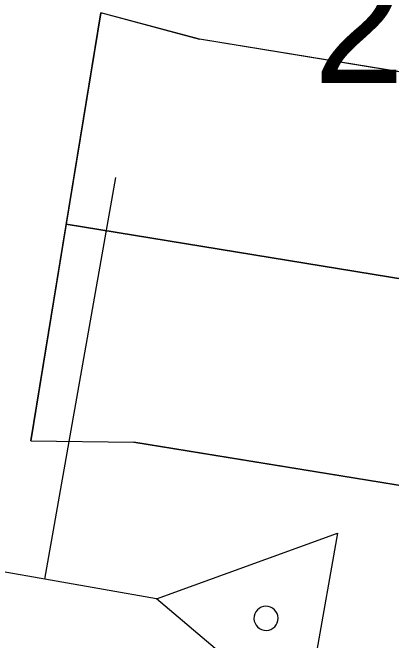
# Model space of a CAD drawing. Extents: x -746176 to -739709, y -1128407 to -1124482.
# Drawn here: x -743183.03 to -743179.31, y -1127100.53 to -1127094.37 of the extents above; entities that cross this region are included whole.
import ezdxf

# ---------------------------------------------------------------- set-up
doc = ezdxf.new("R2010")
doc.units = 0
for name, color, linetype in [('_Zabezpečovací zařízení', 7, 'Continuous'), ('KOMUNIKACE_KRAJNICE', 7, 'Continuous'), ('OSA_KOMUNIKACE', 7, 'Continuous'), ('SRAFA_UPRAVA', 7, 'Continuous'), ('Vrstva 60', 7, 'Continuous')]:
    doc.layers.add(name, color=color, linetype=linetype)

msp = doc.modelspace()

# ---------------------------------------------------------------- linework, layer by layer
at = {"layer": '_Zabezpečovací zařízení'}
for p, q in [((-743182.7086, -1127099.9289), (-743182.0113, -1127095.9902)), ((-743181.6128, -1127100.1225), (-743179.8361, -1127099.4772)), ((-743179.8361, -1127099.4772), (-743180.1656, -1127101.3385)), ((-743181.6128, -1127100.1225), (-743183.9394, -1127099.7106)), ((-743180.1656, -1127101.3385), (-743181.6128, -1127100.1225))]:
    msp.add_line(p, q, dxfattribs=at)
for start, end in [(79.96081, 259.96081), (259.96081, 79.96081)]:
    msp.add_arc((-743180.5382, -1127100.3128), 0.1181, start, end, dxfattribs=at)
at = {"layer": 'KOMUNIKACE_KRAJNICE'}
for p, q in [((-743182.8455, -1127098.5738), (-743182.1587, -1127094.3756)), ((-743182.1618, -1127094.3752), (-743181.1912, -1127094.6362)), ((-743182.8455, -1127098.5738), (-743181.8339, -1127098.5842))]:
    msp.add_line(p, q, dxfattribs=at)
for points in [[(-743175.8563, -1127095.5049), (-743181.1912, -1127094.6362)], [(-743178.1763, -1127099.1798), (-743181.8339, -1127098.5842)]]:
    msp.add_lwpolyline(points, dxfattribs=at)
at = {"layer": 'OSA_KOMUNIKACE'}
msp.add_line((-743164.2843, -1127099.4154), (-743182.4996, -1127096.4495), dxfattribs=at)
at = {"layer": 'SRAFA_UPRAVA'}
for p, q in [((-743182.1587, -1127094.3756), (-743182.4981, -1127096.4502)), ((-743181.1912, -1127094.6362), (-743182.1587, -1127094.3756)), ((-743175.8563, -1127095.5049), (-743181.1912, -1127094.6362)), ((-743182.4981, -1127096.4502), (-743182.8455, -1127098.5738)), ((-743182.4981, -1127096.4502), (-743177.0163, -1127097.3423)), ((-743177.0163, -1127097.3423), (-743182.4981, -1127096.4502)), ((-743182.8455, -1127098.5738), (-743181.8339, -1127098.5842)), ((-743181.8339, -1127098.5842), (-743178.1763, -1127099.1798))]:
    msp.add_line(p, q, dxfattribs=at)

# ---------------------------------------------------------------- texts
at = {"layer": 'Vrstva 60'}
msp.add_text('2045', height=1.2, dxfattribs=at).set_placement((-743180.0728, -1127095.0638))

doc.saveas('drawing.dxf')
